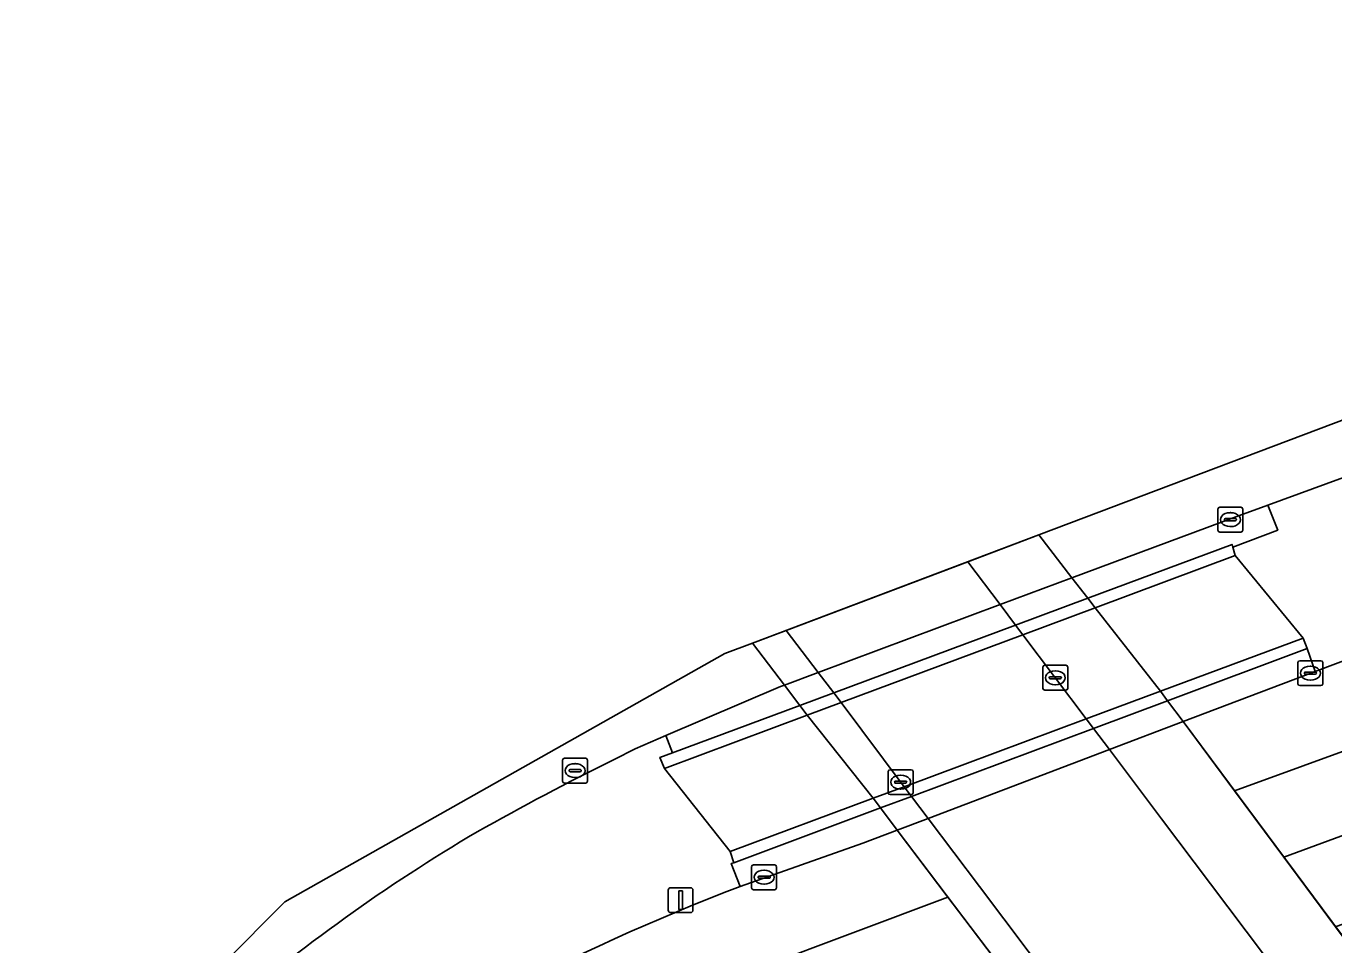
# Model space of a CAD drawing. Extents: x 160806 to 161707, y 383696 to 384148.
# Drawn here: x 160866.1 to 160918.7, y 383796.2 to 383833.2 of the extents above; entities that cross this region are included whole.
import ezdxf

# ---------------------------------------------------------------- set-up
doc = ezdxf.new("R2010")
doc.units = 0
for name, color, linetype in [('IMGEO_Berm_groen', 7, 'Continuous'), ('IMGEO_Fietspad_open', 7, 'Continuous'), ('IMGEO_Groenvoorziening', 7, 'Continuous'), ('IMGEO_Kolk', 7, 'Continuous'), ('IMGEO_Lichtmast', 7, 'Continuous'), ('IMGEO_Muur', 7, 'Continuous'), ('IMGEO_Rijbaan_lokaal_gesloten', 7, 'Continuous'), ('IMGEO_Tunneldeel', 7, 'Continuous'), ('IMGEO_Voetpad_open', 7, 'Continuous')]:
    doc.layers.add(name, color=color, linetype=linetype)

msp = doc.modelspace()

# ---------------------------------------------------------------- linework, layer by layer
at = {"layer": 'IMGEO_Berm_groen'}
for points in [[(160919.645, 383815.225), (160916.057, 383813.917), (160916.455, 383812.908), (160914.648, 383812.226), (160914.747, 383811.889), (160917.477, 383808.558), (160917.643, 383808.146), (160917.962, 383807.222), (160921.617, 383808.606), (160922.883, 383809.085)], [(160894.475, 383799.507), (160894.582, 383799.531), (160894.426, 383799.983), (160891.796, 383803.326), (160891.609, 383803.765), (160892.11, 383803.952), (160891.846, 383804.643), (160890.61, 383804.112), (160889.763, 383803.686)], [(160894.831, 383798.581), (160894.475, 383799.507)]]:
    msp.add_lwpolyline(points, dxfattribs=at)
for centre, radius, start, end in [((160944.343, 383693.783), 122.709, 116.41005, 119.31948), ((160919.538, 383740.831), 69.556, 120.48154, 130.92932), ((160928.316, 383711.462), 93.333, 111.02448, 137.85151)]:
    msp.add_arc(centre, radius, start, end, dxfattribs=at)
at = {"layer": 'IMGEO_Fietspad_open'}
for points in [[(160896.689, 383808.872), (160897.966, 383807.18), (160898.597, 383806.367), (160898.9, 383805.976), (160906.205, 383808.702), (160905.912, 383809.091), (160905.293, 383809.913), (160903.997, 383811.634)], [(160901.429, 383802.588), (160908.755, 383805.313), (160906.205, 383808.702), (160898.9, 383805.976)], [(160913.472, 383786.627), (160920.782, 383789.342), (160920.504, 383789.712), (160919.859, 383790.567), (160917.92, 383793.142), (160915.876, 383795.857), (160913.746, 383798.685), (160911.782, 383801.293), (160909.683, 383804.08), (160909.041, 383804.933), (160908.755, 383805.313), (160901.429, 383802.588), (160901.723, 383802.199), (160902.389, 383801.315), (160904.459, 383798.572), (160906.422, 383795.971), (160908.56, 383793.137), (160910.634, 383790.388), (160912.551, 383787.848), (160913.199, 383786.989)]]:
    msp.add_lwpolyline(points, close=True, dxfattribs=at)
at = {"layer": 'IMGEO_Groenvoorziening'}
for points in [[(160914.747, 383811.889), (160909.116, 383809.788), (160911.742, 383806.425), (160917.477, 383808.558)], [(160897.534, 383805.467), (160891.796, 383803.326), (160894.426, 383799.983), (160900.182, 383802.124)]]:
    msp.add_lwpolyline(points, close=True, dxfattribs=at)
at = {"layer": 'IMGEO_Kolk'}
for p, q in [((160914.049, 383812.903), (160914.049, 383813.755)), ((160914.124, 383813.829), (160914.976, 383813.829)), ((160914.308, 383813.323), (160914.308, 383813.335)), ((160914.351, 383813.372), (160914.749, 383813.372)), ((160914.537, 383813.609), (160914.562, 383813.609)), ((160914.792, 383813.335), (160914.792, 383813.323)), ((160915.05, 383813.755), (160915.05, 383812.903)), ((160914.976, 383812.829), (160914.124, 383812.829)), ((160914.746, 383813.286), (160914.348, 383813.286)), ((160914.56, 383813.049), (160914.535, 383813.049)), ((160917.267, 383806.729), (160917.267, 383807.581)), ((160917.342, 383807.655), (160918.194, 383807.655)), ((160918.268, 383807.581), (160918.268, 383806.729)), ((160907.009, 383806.544), (160907.009, 383807.396)), ((160907.084, 383807.47), (160907.936, 383807.47)), ((160907.311, 383807.013), (160907.709, 383807.013)), ((160907.497, 383807.25), (160907.522, 383807.25)), ((160908.01, 383807.396), (160908.01, 383806.544)), ((160917.526, 383807.149), (160917.526, 383807.161)), ((160917.964, 383807.112), (160917.566, 383807.112)), ((160917.569, 383807.198), (160917.967, 383807.198)), ((160917.755, 383807.435), (160917.78, 383807.435)), ((160918.01, 383807.161), (160918.01, 383807.149)), ((160907.268, 383806.964), (160907.268, 383806.976)), ((160907.706, 383806.927), (160907.308, 383806.927)), ((160907.52, 383806.69), (160907.495, 383806.69)), ((160907.752, 383806.976), (160907.752, 383806.964)), ((160918.194, 383806.655), (160917.342, 383806.655)), ((160917.778, 383806.875), (160917.753, 383806.875)), ((160907.936, 383806.47), (160907.084, 383806.47)), ((160887.695, 383802.81), (160887.695, 383803.662)), ((160887.77, 383803.736), (160888.622, 383803.736)), ((160888.183, 383803.516), (160888.208, 383803.516)), ((160888.696, 383803.662), (160888.696, 383802.81)), ((160887.954, 383803.23), (160887.954, 383803.242)), ((160888.392, 383803.193), (160887.994, 383803.193)), ((160887.997, 383803.279), (160888.395, 383803.279)), ((160888.206, 383802.956), (160888.181, 383802.956)), ((160888.438, 383803.242), (160888.438, 383803.23)), ((160900.789, 383802.346), (160900.789, 383803.198)), ((160900.864, 383803.272), (160901.716, 383803.272)), ((160901.091, 383802.815), (160901.489, 383802.815)), ((160901.277, 383803.052), (160901.302, 383803.052)), ((160901.79, 383803.198), (160901.79, 383802.346)), ((160888.622, 383802.736), (160887.77, 383802.736)), ((160901.048, 383802.766), (160901.048, 383802.778)), ((160901.486, 383802.729), (160901.088, 383802.729)), ((160901.3, 383802.492), (160901.275, 383802.492)), ((160901.532, 383802.778), (160901.532, 383802.766)), ((160901.716, 383802.272), (160900.864, 383802.272)), ((160895.296, 383798.522), (160895.296, 383799.374)), ((160895.371, 383799.448), (160896.223, 383799.448)), ((160895.784, 383799.228), (160895.809, 383799.228)), ((160896.297, 383799.374), (160896.297, 383798.522)), ((160895.555, 383798.942), (160895.555, 383798.954)), ((160895.993, 383798.905), (160895.595, 383798.905)), ((160895.598, 383798.991), (160895.996, 383798.991)), ((160895.807, 383798.668), (160895.782, 383798.668)), ((160896.039, 383798.954), (160896.039, 383798.942)), ((160896.223, 383798.448), (160895.371, 383798.448))]:
    msp.add_line(p, q, dxfattribs=at)
for points in [[(160914.049, 383812.903), (160914.049, 383813.755)], [(160914.124, 383813.829), (160914.976, 383813.829)], [(160915.05, 383813.755), (160915.05, 383812.903)], [(160914.976, 383812.829), (160914.124, 383812.829)], [(160917.267, 383806.729), (160917.267, 383807.581)], [(160917.342, 383807.655), (160918.194, 383807.655)], [(160918.268, 383807.581), (160918.268, 383806.729)], [(160907.009, 383806.544), (160907.009, 383807.396)], [(160907.084, 383807.47), (160907.936, 383807.47)], [(160908.01, 383807.396), (160908.01, 383806.544)], [(160918.194, 383806.655), (160917.342, 383806.655)], [(160907.936, 383806.47), (160907.084, 383806.47)], [(160887.695, 383802.81), (160887.695, 383803.662)], [(160887.77, 383803.736), (160888.622, 383803.736)], [(160888.696, 383803.662), (160888.696, 383802.81)], [(160900.789, 383802.346), (160900.789, 383803.198)], [(160900.864, 383803.272), (160901.716, 383803.272)], [(160901.79, 383803.198), (160901.79, 383802.346)], [(160888.622, 383802.736), (160887.77, 383802.736)], [(160901.716, 383802.272), (160900.864, 383802.272)], [(160895.296, 383798.522), (160895.296, 383799.374)], [(160895.371, 383799.448), (160896.223, 383799.448)], [(160896.297, 383799.374), (160896.297, 383798.522)], [(160896.223, 383798.448), (160895.371, 383798.448)]]:
    msp.add_lwpolyline(points, dxfattribs=at)
for centre, radius, start, end in [((160914.126, 383813.753), 0.0765, 91.552, 178.448), ((160914.126, 383813.753), 0.0765, 91.552, 178.448), ((160914.348, 383813.332), 0.0403, 85.8775, 175.7526), ((160914.345, 383813.322), 0.0366, 178.938, 274.7102), ((160914.749, 383813.329), 0.043, 264.8664, 352.4533), ((160914.753, 383813.334), 0.0386, 1.7309, 96.639), ((160914.974, 383813.753), 0.0765, 1.552, 88.448), ((160914.974, 383813.753), 0.0765, 1.552, 88.448), ((160914.126, 383812.905), 0.0765, 181.552, 268.448), ((160914.126, 383812.905), 0.0765, 181.552, 268.448), ((160914.974, 383812.905), 0.0765, 271.552, 358.448), ((160914.974, 383812.905), 0.0765, 271.552, 358.448), ((160917.344, 383807.579), 0.0765, 91.552, 178.448), ((160917.344, 383807.579), 0.0765, 91.552, 178.448), ((160918.192, 383807.579), 0.0765, 1.552, 88.448), ((160918.192, 383807.579), 0.0765, 1.552, 88.448), ((160907.086, 383807.394), 0.0765, 91.552, 178.448), ((160907.086, 383807.394), 0.0765, 91.552, 178.448), ((160907.308, 383806.973), 0.0403, 85.8775, 175.7526), ((160907.713, 383806.975), 0.0386, 1.7309, 96.639), ((160907.934, 383807.394), 0.0765, 1.552, 88.448), ((160907.934, 383807.394), 0.0765, 1.552, 88.448), ((160917.566, 383807.158), 0.0403, 85.8775, 175.7526), ((160917.563, 383807.148), 0.0366, 178.938, 274.7102), ((160917.967, 383807.155), 0.043, 264.8664, 352.4533), ((160917.971, 383807.16), 0.0386, 1.7309, 96.639), ((160907.086, 383806.546), 0.0765, 181.552, 268.448), ((160907.086, 383806.546), 0.0765, 181.552, 268.448), ((160907.305, 383806.963), 0.0366, 178.938, 274.7102), ((160907.709, 383806.97), 0.043, 264.8664, 352.4533), ((160907.934, 383806.546), 0.0765, 271.552, 358.448), ((160907.934, 383806.546), 0.0765, 271.552, 358.448), ((160917.344, 383806.731), 0.0765, 181.552, 268.448), ((160917.344, 383806.731), 0.0765, 181.552, 268.448), ((160918.192, 383806.731), 0.0765, 271.552, 358.448), ((160918.192, 383806.731), 0.0765, 271.552, 358.448), ((160887.772, 383803.66), 0.0765, 91.552, 178.448), ((160887.772, 383803.66), 0.0765, 91.552, 178.448), ((160888.62, 383803.66), 0.0765, 1.552, 88.448), ((160888.62, 383803.66), 0.0765, 1.552, 88.448), ((160887.772, 383802.812), 0.0765, 181.552, 268.448), ((160887.772, 383802.812), 0.0765, 181.552, 268.448), ((160887.994, 383803.239), 0.0403, 85.8775, 175.7526), ((160887.991, 383803.229), 0.0366, 178.938, 274.7102), ((160888.395, 383803.236), 0.043, 264.8664, 352.4533), ((160888.399, 383803.241), 0.0386, 1.7309, 96.639), ((160888.62, 383802.812), 0.0765, 271.552, 358.448), ((160888.62, 383802.812), 0.0765, 271.552, 358.448), ((160900.866, 383803.196), 0.0765, 91.552, 178.448), ((160900.866, 383803.196), 0.0765, 91.552, 178.448), ((160901.088, 383802.775), 0.0403, 85.8775, 175.7526), ((160901.493, 383802.777), 0.0386, 1.7309, 96.639), ((160901.714, 383803.196), 0.0765, 1.552, 88.448), ((160901.714, 383803.196), 0.0765, 1.552, 88.448), ((160900.866, 383802.348), 0.0765, 181.552, 268.448), ((160900.866, 383802.348), 0.0765, 181.552, 268.448), ((160901.085, 383802.765), 0.0366, 178.938, 274.7102), ((160901.489, 383802.772), 0.043, 264.8664, 352.4533), ((160901.714, 383802.348), 0.0765, 271.552, 358.448), ((160901.714, 383802.348), 0.0765, 271.552, 358.448), ((160895.373, 383799.372), 0.0765, 91.552, 178.448), ((160895.373, 383799.372), 0.0765, 91.552, 178.448), ((160896.221, 383799.372), 0.0765, 1.552, 88.448), ((160896.221, 383799.372), 0.0765, 1.552, 88.448), ((160895.595, 383798.951), 0.0403, 85.8775, 175.7526), ((160895.592, 383798.941), 0.0366, 178.938, 274.7102), ((160895.996, 383798.948), 0.043, 264.8664, 352.4533), ((160896, 383798.953), 0.0386, 1.7309, 96.639), ((160895.373, 383798.524), 0.0765, 181.552, 268.448), ((160895.373, 383798.524), 0.0765, 181.552, 268.448), ((160896.221, 383798.524), 0.0765, 271.552, 358.448), ((160896.221, 383798.524), 0.0765, 271.552, 358.448)]:
    msp.add_arc(centre, radius, start, end, dxfattribs=at)
for centre, major_axis, ratio, start_param, end_param in [((160914.536, 383813.329), (-0.387, 0.002), 0.722429, 4.712389, 7.853982), ((160914.561, 383813.329), (-0.39, 0.002), 0.717154, 1.570796, 4.712389), ((160907.496, 383806.97), (-0.387, 0.002), 0.722429, 4.712389, 7.853982), ((160907.521, 383806.97), (-0.39, 0.002), 0.717154, 1.570796, 4.712389), ((160917.754, 383807.155), (-0.387, 0.002), 0.722429, 4.712389, 7.853982), ((160917.779, 383807.155), (-0.39, 0.002), 0.717154, 1.570796, 4.712389), ((160888.182, 383803.236), (-0.387, 0.002), 0.722429, 4.712389, 7.853982), ((160888.207, 383803.236), (-0.39, 0.002), 0.717154, 1.570796, 4.712389), ((160901.276, 383802.772), (-0.387, 0.002), 0.722429, 4.712389, 7.853982), ((160901.301, 383802.772), (-0.39, 0.002), 0.717154, 1.570796, 4.712389), ((160895.783, 383798.948), (-0.387, 0.002), 0.722429, 4.712389, 7.853982), ((160895.808, 383798.948), (-0.39, 0.002), 0.717154, 1.570796, 4.712389)]:
    msp.add_ellipse(centre, major_axis=major_axis, ratio=ratio, start_param=start_param, end_param=end_param, dxfattribs=at)
at = {"layer": 'IMGEO_Lichtmast'}
for p, q in [((160891.942, 383797.627), (160891.942, 383798.427)), ((160891.942, 383798.427), (160891.942, 383797.627)), ((160892.042, 383798.527), (160892.832, 383798.527)), ((160892.832, 383798.527), (160892.042, 383798.527)), ((160892.932, 383798.427), (160892.932, 383797.627)), ((160892.932, 383797.627), (160892.932, 383798.427)), ((160892.832, 383797.527), (160892.042, 383797.527)), ((160892.042, 383797.527), (160892.832, 383797.527))]:
    msp.add_line(p, q, dxfattribs=at)
msp.add_lwpolyline([(160892.362, 383798.402), (160892.512, 383798.402), (160892.512, 383797.652), (160892.362, 383797.652), (160892.362, 383798.402)], dxfattribs=at)
for centre, start, end in [((160892.042, 383798.427), 90, 180), ((160892.042, 383798.427), 90, 180), ((160892.832, 383798.427), 0, 90), ((160892.832, 383798.427), 360, 90), ((160892.042, 383797.627), 180, 270), ((160892.042, 383797.627), 180, 270), ((160892.832, 383797.627), 270, 0), ((160892.832, 383797.627), 270, 0)]:
    msp.add_arc(centre, 0.1, start, end, dxfattribs=at)
at = {"layer": 'IMGEO_Muur'}
for points in [[(160908.817, 383810.172), (160909.116, 383809.788), (160914.747, 383811.889), (160914.648, 383812.226), (160914.617, 383812.332)], [(160906.205, 383808.702), (160909.116, 383809.788), (160908.817, 383810.172), (160905.912, 383809.091), (160898.597, 383806.367), (160897.235, 383805.86), (160897.534, 383805.467), (160898.9, 383805.976)], [(160917.643, 383808.146), (160917.477, 383808.558), (160911.742, 383806.425), (160912.023, 383806.047)], [(160909.041, 383804.933), (160912.023, 383806.047), (160911.742, 383806.425), (160908.755, 383805.313), (160901.429, 383802.588), (160900.182, 383802.124), (160900.478, 383801.734), (160901.723, 383802.199)], [(160897.534, 383805.467), (160897.235, 383805.86), (160892.11, 383803.952), (160891.609, 383803.765), (160891.796, 383803.326)], [(160900.478, 383801.734), (160900.182, 383802.124), (160894.426, 383799.983), (160894.582, 383799.531)]]:
    msp.add_lwpolyline(points, close=True, dxfattribs=at)
at = {"layer": 'IMGEO_Rijbaan_lokaal_gesloten'}
for points in [[(160906.846, 383812.711), (160908.179, 383810.989), (160914.767, 383813.447), (160916.057, 383813.917), (160919.645, 383815.225), (160928.033, 383818.287), (160947.122, 383825.36), (160950.168, 383826.47), (160962.476, 383831.049), (160965.586, 383832.2), (160964.422, 383835.435), (160963.214, 383838.795), (160961.513, 383837.987), (160955.934, 383835.901), (160954.311, 383835.295), (160955.355, 383831.043), (160906.846, 383812.711)], [(160906.846, 383812.711), (160895.331, 383808.359), (160896.614, 383806.675), (160897.966, 383807.18), (160905.293, 383809.913), (160908.179, 383810.989), (160906.846, 383812.711)], [(160889.763, 383803.686), (160890.61, 383804.112), (160891.846, 383804.643), (160896.46, 383806.618), (160896.614, 383806.675), (160895.331, 383808.359), (160894.222, 383807.94), (160876.521, 383797.956), (160864.173, 383785.561), (160826.318, 383739.13), (160805.62, 383713.744), (160807.262, 383713.479)], [(160903.193, 383798.148), (160901.15, 383800.846), (160899.771, 383800.323), (160894.831, 383798.581)], [(160859.118, 383774.093), (160848.479, 383761.013), (160856.334, 383769.156), (160860.039, 383772.672), (160865.844, 383777.651), (160872.435, 383782.811), (160878.297, 383786.965), (160885.144, 383790.879), (160891.827, 383793.89), (160903.193, 383798.148)]]:
    msp.add_lwpolyline(points, dxfattribs=at)
for points in [[(160921.617, 383808.606), (160917.962, 383807.222), (160912.65, 383805.205), (160914.718, 383802.425), (160922.851, 383805.392)], [(160918.784, 383796.957), (160916.701, 383799.758), (160914.718, 383802.425), (160912.65, 383805.205), (160909.683, 383804.08), (160902.389, 383801.315), (160901.15, 383800.846), (160903.193, 383798.148), (160905.196, 383795.504), (160907.295, 383792.732), (160909.438, 383789.903), (160911.337, 383787.396), (160912.551, 383787.848), (160919.859, 383790.567), (160922.74, 383791.639), (160920.882, 383794.138)], [(160923.983, 383802.443), (160922.851, 383805.392), (160914.718, 383802.425), (160916.701, 383799.758)], [(160923.983, 383802.443), (160916.701, 383799.758), (160918.784, 383796.957), (160925.177, 383799.334)], [(160905.196, 383795.504), (160903.193, 383798.148), (160891.827, 383793.89), (160885.144, 383790.879), (160878.297, 383786.965), (160872.435, 383782.811), (160865.844, 383777.651), (160860.039, 383772.672), (160856.334, 383769.156), (160848.479, 383761.013), (160852.921, 383765.174), (160857.507, 383769.056), (160862.242, 383772.839), (160868.695, 383777.624), (160873.735, 383781.049), (160879.754, 383784.687), (160884.189, 383787.078), (160889.77, 383789.593), (160895.303, 383791.784)]]:
    msp.add_lwpolyline(points, close=True, dxfattribs=at)
for centre, radius, start, end in [((160944.343, 383693.783), 122.709, 116.41005, 119.31948), ((160919.538, 383740.831), 69.556, 120.48154, 130.92932), ((160928.316, 383711.462), 93.333, 111.02448, 137.85151)]:
    msp.add_arc(centre, radius, start, end, dxfattribs=at)
at = {"layer": 'IMGEO_Tunneldeel'}
for points in [[(160906.846, 383812.711), (160895.331, 383808.359), (160896.614, 383806.675), (160897.235, 383805.86), (160897.534, 383805.467), (160898.9, 383805.976), (160906.205, 383808.702), (160909.116, 383809.788), (160908.817, 383810.172), (160908.179, 383810.989)], [(160912.65, 383805.205), (160912.023, 383806.047), (160911.742, 383806.425), (160908.755, 383805.313), (160901.429, 383802.588), (160900.182, 383802.124), (160900.478, 383801.734), (160901.15, 383800.846), (160911.337, 383787.396), (160911.988, 383786.538), (160912.261, 383786.177), (160913.472, 383786.627), (160920.782, 383789.342), (160923.655, 383790.409), (160923.377, 383790.783), (160922.74, 383791.639)]]:
    msp.add_lwpolyline(points, close=True, dxfattribs=at)
at = {"layer": 'IMGEO_Voetpad_open'}
for points in [[(160916.455, 383812.908), (160916.057, 383813.917), (160914.767, 383813.447), (160908.179, 383810.989), (160908.817, 383810.172), (160914.617, 383812.332), (160914.648, 383812.226)], [(160906.846, 383812.711), (160903.997, 383811.634), (160905.293, 383809.913), (160905.912, 383809.091), (160906.205, 383808.702), (160909.116, 383809.788), (160908.817, 383810.172), (160908.179, 383810.989)], [(160905.912, 383809.091), (160908.817, 383810.172), (160908.179, 383810.989), (160905.293, 383809.913), (160897.966, 383807.18), (160896.614, 383806.675), (160897.235, 383805.86), (160898.597, 383806.367)], [(160908.755, 383805.313), (160911.742, 383806.425), (160909.116, 383809.788), (160906.205, 383808.702)], [(160896.689, 383808.872), (160895.331, 383808.359), (160896.614, 383806.675), (160897.235, 383805.86), (160897.534, 383805.467), (160898.9, 383805.976), (160898.597, 383806.367), (160897.966, 383807.18)], [(160917.643, 383808.146), (160912.023, 383806.047), (160912.65, 383805.205), (160917.962, 383807.222)], [(160897.235, 383805.86), (160896.614, 383806.675), (160896.46, 383806.618), (160891.846, 383804.643), (160892.11, 383803.952)], [(160900.182, 383802.124), (160901.429, 383802.588), (160898.9, 383805.976), (160897.534, 383805.467)], [(160909.683, 383804.08), (160912.65, 383805.205), (160912.023, 383806.047), (160909.041, 383804.933), (160901.723, 383802.199), (160900.478, 383801.734), (160901.15, 383800.846), (160902.389, 383801.315)], [(160920.782, 383789.342), (160923.655, 383790.409), (160923.377, 383790.783), (160922.74, 383791.639), (160912.65, 383805.205), (160912.023, 383806.047), (160911.742, 383806.425), (160908.755, 383805.313), (160909.041, 383804.933), (160909.683, 383804.08), (160911.782, 383801.293), (160913.746, 383798.685), (160915.876, 383795.857), (160917.92, 383793.142), (160919.859, 383790.567), (160920.504, 383789.712)], [(160912.261, 383786.177), (160913.472, 383786.627), (160913.199, 383786.989), (160912.551, 383787.848), (160910.634, 383790.388), (160908.56, 383793.137), (160906.422, 383795.971), (160904.459, 383798.572), (160902.389, 383801.315), (160901.723, 383802.199), (160901.429, 383802.588), (160900.182, 383802.124), (160900.478, 383801.734), (160901.15, 383800.846), (160911.337, 383787.396), (160911.988, 383786.538)], [(160899.771, 383800.323), (160901.15, 383800.846), (160900.478, 383801.734), (160894.582, 383799.531), (160894.475, 383799.507), (160894.831, 383798.581)]]:
    msp.add_lwpolyline(points, close=True, dxfattribs=at)

doc.saveas('drawing.dxf')
